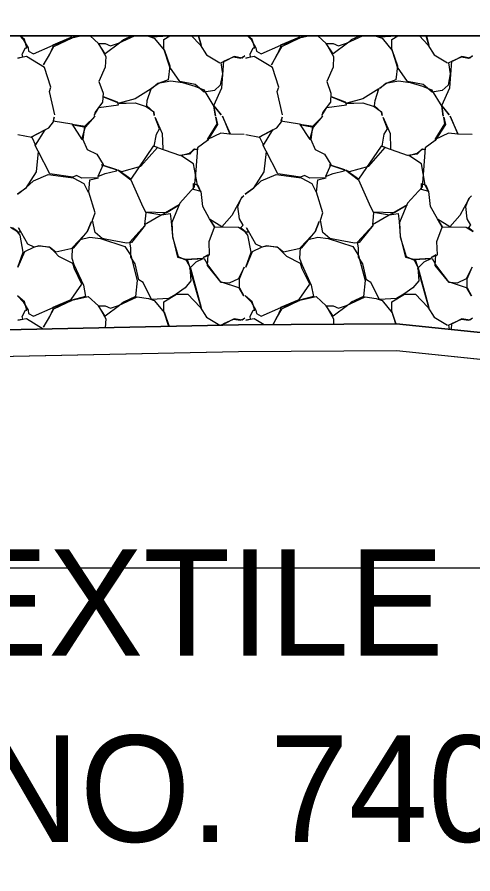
# Model space of a CAD drawing. Extents: x 1574 to 14903, y 7971 to 16537.
# Drawn here: x 4781.43 to 4785.71, y 11497.12 to 11505.18 of the extents above; entities that cross this region are included whole.
import ezdxf

# ---------------------------------------------------------------- set-up
doc = ezdxf.new("R2010")
doc.units = 0
for name, color, linetype in [('DESIGN - EARTHWORK - Shapes', 7, 'Continuous'), ('DESIGN - SHEET - Light Grid', 7, 'Continuous'), ('DESIGN - TRANSPORTATION - Proposed Layout Patterning', 7, 'Continuous'), ('DESIGN - TYPICAL - Finished Grade and Subgrade', 7, 'Continuous'), ('DESIGN - TYPICAL - Slope Tie Text', 7, 'Continuous'), ('SURVEY - GROUND - Bottom of Topsoil Layer', 7, 'Continuous'), ('SURVEY - GROUND - Top of Ground', 7, 'Continuous')]:
    doc.layers.add(name, color=color, linetype=linetype)

msp = doc.modelspace()

# ---------------------------------------------------------------- linework, layer by layer
at = {"layer": 'DESIGN - EARTHWORK - Shapes'}
msp.add_lwpolyline([(4787.7464, 11502.2881), (4800, 11502.2655), (4813.5039, 11502.2405), (4814.2135, 11502.2247), (4818.1285, 11505), (4766.8294, 11505), (4761.3854, 11502.278), (4772.5653, 11501.9398), (4776.2343, 11502.084), (4778.9681, 11502.2036), (4779.4189, 11502.1975), (4783.5033, 11502.2831), (4784.9881, 11502.2933), (4786.5306, 11502.1327)], close=True, dxfattribs=at)
msp.add_lwpolyline([(4800, 11502.2655), (4787.7464, 11502.2881), (4786.5306, 11502.1327), (4784.9881, 11502.2933), (4783.5033, 11502.2831), (4779.4189, 11502.1975), (4778.9681, 11502.2036), (4776.2343, 11502.084), (4772.5653, 11501.9398), (4761.3854, 11502.278), (4761.3854, 11502.028), (4772.5653, 11501.6898), (4776.2343, 11501.834), (4778.9681, 11501.9536), (4779.4189, 11501.9475), (4783.5033, 11502.0331), (4784.9881, 11502.0433), (4786.5306, 11501.8827), (4787.7464, 11502.0381), (4800, 11502.0155)], dxfattribs=at)
at = {"layer": 'DESIGN - SHEET - Light Grid'}
msp.add_line((4500, 11500), (4800, 11500), dxfattribs=at)
at = {"layer": 'DESIGN - TRANSPORTATION - Proposed Layout Patterning'}
msp.add_line((4818.1285, 11505), (4766.8294, 11505), dxfattribs=at)
for points in [[(4781.7782, 11504.2564), (4781.7282, 11504.4764), (4781.7432, 11504.5164), (4781.6832, 11504.7014), (4781.5132, 11504.8064), (4781.4332, 11504.7914), (4781.4782, 11504.8014), (4781.4732, 11504.8264), (4781.5032, 11504.8864), (4781.5182, 11504.8864), (4781.4932, 11504.9664), (4781.4535, 11505)], [(4781.4496, 11505), (4781.4832, 11504.9664), (4781.5282, 11504.8864), (4781.5332, 11504.8564), (4781.5782, 11504.8314), (4781.7632, 11504.9114), (4781.9382, 11504.9764), (4781.7682, 11504.8964), (4781.7282, 11504.8264), (4781.6732, 11504.7264), (4781.7282, 11504.8214), (4781.7632, 11504.8964), (4781.7632, 11504.9164), (4781.9332, 11504.9864), (4781.9425, 11505)], [(4782.0072, 11505), (4781.9382, 11504.9814), (4782.0205, 11505)], [(4782.1105, 11505), (4782.1882, 11504.9264), (4782.2582, 11504.8064), (4782.2532, 11504.7064), (4782.1932, 11504.5714), (4782.2332, 11504.4614), (4782.2282, 11504.3764), (4782.1582, 11504.2814), (4782.1482, 11504.2514), (4782.1932, 11504.3264), (4782.3782, 11504.3514), (4782.3682, 11504.3764), (4782.2382, 11504.4264), (4782.3832, 11504.3664), (4782.4482, 11504.3664), (4782.5332, 11504.3714), (4782.6382, 11504.3364), (4782.7082, 11504.2864), (4782.7132, 11504.2514), (4782.7082, 11504.2814), (4782.6432, 11504.3414), (4782.6482, 11504.3914), (4782.6832, 11504.5014), (4782.5332, 11504.4064), (4782.3832, 11504.3664)], [(4782.5039, 11505), (4782.4232, 11504.9614), (4782.3882, 11504.9314), (4782.2532, 11504.8314), (4782.1882, 11504.9264), (4782.2532, 11504.9264), (4782.3032, 11504.9064), (4782.3782, 11504.9314), (4782.5282, 11505)], [(4782.633, 11505), (4782.6582, 11504.9964), (4782.7132, 11504.9764), (4782.8082, 11504.8614), (4782.8582, 11504.7164), (4782.8432, 11504.5864), (4782.7582, 11504.5564), (4782.6882, 11504.5064), (4782.7482, 11504.5564), (4782.8682, 11504.5764), (4782.9782, 11504.5614), (4783.0932, 11504.5264), (4783.1782, 11504.4914), (4783.2732, 11504.3364), (4783.2882, 11504.2464), (4783.2732, 11504.3414), (4783.3432, 11504.2564), (4783.2732, 11504.3464), (4783.3482, 11504.5114), (4783.3682, 11504.7614), (4783.4582, 11504.8014), (4783.5232, 11504.7914), (4783.5632, 11504.8114), (4783.5382, 11504.7914), (4783.4632, 11504.8064), (4783.3782, 11504.7614), (4783.3382, 11504.7464), (4783.3532, 11504.6414), (4783.3332, 11504.5364), (4783.2782, 11504.4864), (4783.1832, 11504.4714), (4783.0982, 11504.5414), (4782.9532, 11504.5714), (4782.8582, 11504.7064), (4782.8032, 11504.8764), (4782.8032, 11504.9664), (4782.8608, 11505)], [(4782.8545, 11505), (4782.8482, 11504.9964), (4782.6882, 11504.9864), (4782.6814, 11505)], [(4783.0631, 11505), (4783.1432, 11504.9164), (4783.2032, 11504.8214), (4783.3282, 11504.7464)], [(4783.1292, 11505), (4783.1532, 11504.9114), (4783.128, 11505)], [(4783.9182, 11504.2564), (4783.8682, 11504.4764), (4783.8832, 11504.5164), (4783.8232, 11504.7014), (4783.6532, 11504.8064), (4783.5732, 11504.7914), (4783.6182, 11504.8014), (4783.6132, 11504.8264), (4783.6432, 11504.8864), (4783.6582, 11504.8864), (4783.6332, 11504.9664), (4783.5935, 11505)], [(4783.5896, 11505), (4783.6232, 11504.9664), (4783.6682, 11504.8864), (4783.6732, 11504.8564), (4783.7182, 11504.8314), (4783.9032, 11504.9114), (4784.0782, 11504.9764), (4783.9082, 11504.8964), (4783.8682, 11504.8264), (4783.8132, 11504.7264), (4783.8682, 11504.8214), (4783.9032, 11504.8964), (4783.9032, 11504.9164), (4784.0732, 11504.9864), (4784.0825, 11505)], [(4784.1472, 11505), (4784.0782, 11504.9814), (4784.1605, 11505)], [(4784.2505, 11505), (4784.3282, 11504.9264), (4784.3982, 11504.8064), (4784.3932, 11504.7064), (4784.3332, 11504.5714), (4784.3732, 11504.4614), (4784.3682, 11504.3764), (4784.2982, 11504.2814), (4784.2882, 11504.2514), (4784.3332, 11504.3264), (4784.5182, 11504.3514), (4784.5082, 11504.3764), (4784.3782, 11504.4264), (4784.5232, 11504.3664), (4784.5882, 11504.3664), (4784.6732, 11504.3714), (4784.7782, 11504.3364), (4784.8482, 11504.2864), (4784.8532, 11504.2514), (4784.8482, 11504.2814), (4784.7832, 11504.3414), (4784.7882, 11504.3914), (4784.8232, 11504.5014), (4784.6732, 11504.4064), (4784.5232, 11504.3664)], [(4784.6439, 11505), (4784.5632, 11504.9614), (4784.5282, 11504.9314), (4784.3932, 11504.8314), (4784.3282, 11504.9264), (4784.3932, 11504.9264), (4784.4432, 11504.9064), (4784.5182, 11504.9314), (4784.6682, 11505)], [(4784.773, 11505), (4784.7982, 11504.9964), (4784.8532, 11504.9764), (4784.9482, 11504.8614), (4784.9982, 11504.7164), (4784.9832, 11504.5864), (4784.8982, 11504.5564), (4784.8282, 11504.5064), (4784.8882, 11504.5564), (4785.0082, 11504.5764), (4785.1182, 11504.5614), (4785.2332, 11504.5264), (4785.3182, 11504.4914), (4785.4132, 11504.3364), (4785.4282, 11504.2464), (4785.4132, 11504.3414), (4785.4832, 11504.2564), (4785.4132, 11504.3464), (4785.4882, 11504.5114), (4785.5082, 11504.7614), (4785.5982, 11504.8014), (4785.6632, 11504.7914), (4785.7032, 11504.8114), (4785.6782, 11504.7914), (4785.6032, 11504.8064), (4785.5182, 11504.7614), (4785.4782, 11504.7464), (4785.4932, 11504.6414), (4785.4732, 11504.5364), (4785.4182, 11504.4864), (4785.3232, 11504.4714), (4785.2382, 11504.5414), (4785.0932, 11504.5714), (4784.9982, 11504.7064), (4784.9432, 11504.8764), (4784.9432, 11504.9664), (4785.0008, 11505)], [(4784.9945, 11505), (4784.9882, 11504.9964), (4784.8282, 11504.9864), (4784.8214, 11505)], [(4785.2031, 11505), (4785.2832, 11504.9164), (4785.3432, 11504.8214), (4785.4682, 11504.7464)], [(4785.2692, 11505), (4785.2932, 11504.9114), (4785.268, 11505)], [(4781.4332, 11504.0714), (4781.5632, 11504.0464), (4781.5982, 11503.9714), (4781.6882, 11504.1164), (4781.5582, 11504.0464), (4781.7232, 11504.1364), (4781.7682, 11504.1914), (4781.7732, 11504.2364), (4781.7632, 11504.2014), (4781.9382, 11504.1714), (4782.0332, 11504.0264), (4782.0682, 11504.1464), (4781.9382, 11504.1664), (4782.0682, 11504.1414), (4782.1582, 11504.2464), (4782.0582, 11504.1464), (4782.0432, 11504.0264), (4782.0832, 11503.9314), (4782.1732, 11503.8864), (4782.2332, 11503.7914), (4782.1832, 11503.6764), (4782.2532, 11503.7064), (4782.3582, 11503.7314), (4782.3632, 11503.7414), (4782.2182, 11503.7864), (4782.4082, 11503.7264), (4782.5882, 11503.7764), (4782.7432, 11503.9514), (4782.7032, 11503.9614), (4782.4932, 11503.6514), (4782.3732, 11503.7364), (4782.4932, 11503.6464), (4782.5932, 11503.4214), (4782.6332, 11503.3364), (4782.6232, 11503.2264), (4782.7782, 11503.3164), (4782.8332, 11503.3414), (4782.9482, 11503.4114), (4782.8182, 11503.3364), (4782.6332, 11503.3414), (4782.7832, 11503.3164), (4782.8632, 11503.3314), (4782.8732, 11503.2564), (4782.8832, 11503.1164), (4782.9332, 11502.9214), (4783.0232, 11502.8964), (4783.0482, 11502.8214), (4783.0582, 11502.6964), (4783.0032, 11502.6314), (4782.9182, 11502.5714), (4782.8482, 11502.5314), (4782.6882, 11502.5214), (4782.6082, 11502.6814), (4782.5682, 11502.7064), (4782.5332, 11502.8564), (4782.4932, 11502.9214), (4782.4932, 11503.0064), (4782.4832, 11503.0614), (4782.6282, 11503.2214), (4782.4982, 11503.0564), (4782.4532, 11503.0514), (4782.2682, 11503.0864), (4782.2232, 11503.0964), (4782.1582, 11503.1514), (4782.1332, 11503.2664), (4782.1582, 11503.3364), (4782.0982, 11503.5314), (4782.1082, 11503.6464), (4782.1882, 11503.6664), (4782.0332, 11503.6614), (4781.9832, 11503.6864), (4781.9482, 11503.6714), (4781.7332, 11503.7014), (4781.6232, 11503.9164), (4781.5932, 11503.9764), (4781.6232, 11503.9114), (4781.6032, 11503.7214), (4781.5032, 11503.5664), (4781.4282, 11503.5114), (4781.5082, 11503.5714), (4781.5782, 11503.6364), (4781.7182, 11503.6964), (4781.9532, 11503.6664), (4782.0532, 11503.6114), (4782.0932, 11503.5314)], [(4783.5582, 11504.0714), (4783.4282, 11504.0764), (4783.3532, 11504.2464), (4783.4232, 11504.0764), (4783.3382, 11504.0864), (4783.2132, 11504.0264), (4783.3032, 11504.1714), (4783.2932, 11504.2364), (4783.3082, 11504.1664), (4783.2132, 11504.0164), (4783.1182, 11503.9464), (4783.1032, 11503.7364), (4783.0882, 11503.5764), (4782.9532, 11503.4264), (4782.8782, 11503.2464), (4782.8832, 11503.1114), (4782.9382, 11502.9264), (4783.0132, 11502.8914), (4783.0532, 11502.8164), (4783.1532, 11502.4464), (4783.0482, 11502.8164), (4783.1082, 11502.8764), (4783.1732, 11502.9064), (4783.0082, 11502.8964), (4783.1832, 11502.9064), (4783.2232, 11502.8364), (4783.3332, 11502.6914), (4783.5132, 11502.6314), (4783.5532, 11502.5564), (4783.5132, 11502.6264), (4783.5132, 11502.7164), (4783.5582, 11502.8264), (4783.5032, 11502.7164), (4783.4182, 11502.6764), (4783.3432, 11502.6814), (4783.2132, 11502.8414), (4783.2182, 11502.9414), (4783.1732, 11502.9164), (4783.2332, 11502.9414), (4783.2282, 11503.0664), (4783.2782, 11503.2014), (4783.3682, 11503.2064), (4783.5032, 11503.2014), (4783.5682, 11503.1614), (4783.5232, 11503.1964), (4783.5482, 11503.2214), (4783.5132, 11503.2814), (4783.4982, 11503.3964), (4783.5282, 11503.4714), (4783.5532, 11503.4964), (4783.5332, 11503.4764), (4783.4832, 11503.3864), (4783.4432, 11503.3114), (4783.3482, 11503.2064), (4783.2332, 11503.2764), (4783.2782, 11503.2064), (4783.2332, 11503.2814), (4783.1682, 11503.3964), (4783.1532, 11503.5364), (4783.0832, 11503.5564), (4783.0832, 11503.6114), (4783.1232, 11503.5964), (4783.1482, 11503.5364), (4783.1182, 11503.5964), (4783.0832, 11503.7964), (4782.9632, 11503.8764), (4783.0432, 11503.8964), (4783.0932, 11503.9364), (4783.1182, 11503.9314), (4783.0832, 11503.9314), (4783.0432, 11503.8864), (4782.9532, 11503.8764), (4782.7482, 11503.9464), (4782.7132, 11503.9614), (4782.7332, 11504.0764), (4782.7632, 11504.1264), (4782.7232, 11504.2314), (4782.7882, 11504.0814), (4782.7932, 11503.9364)], [(4783.5732, 11504.0714), (4783.7032, 11504.0464), (4783.7382, 11503.9714), (4783.8282, 11504.1164), (4783.6982, 11504.0464), (4783.8632, 11504.1364), (4783.9082, 11504.1914), (4783.9132, 11504.2364), (4783.9032, 11504.2014), (4784.0782, 11504.1714), (4784.1732, 11504.0264), (4784.2082, 11504.1464), (4784.0782, 11504.1664), (4784.2082, 11504.1414), (4784.2982, 11504.2464), (4784.1982, 11504.1464), (4784.1832, 11504.0264), (4784.2232, 11503.9314), (4784.3132, 11503.8864), (4784.3732, 11503.7914), (4784.3232, 11503.6764), (4784.3932, 11503.7064), (4784.4982, 11503.7314), (4784.5032, 11503.7414), (4784.3582, 11503.7864), (4784.5482, 11503.7264), (4784.7282, 11503.7764), (4784.8832, 11503.9514), (4784.8432, 11503.9614), (4784.6332, 11503.6514), (4784.5132, 11503.7364), (4784.6332, 11503.6464), (4784.7332, 11503.4214), (4784.7732, 11503.3364), (4784.7632, 11503.2264), (4784.9182, 11503.3164), (4784.9732, 11503.3414), (4785.0882, 11503.4114), (4784.9582, 11503.3364), (4784.7732, 11503.3414), (4784.9232, 11503.3164), (4785.0032, 11503.3314), (4785.0132, 11503.2564), (4785.0232, 11503.1164), (4785.0732, 11502.9214), (4785.1632, 11502.8964), (4785.1882, 11502.8214), (4785.1982, 11502.6964), (4785.1432, 11502.6314), (4785.0582, 11502.5714), (4784.9882, 11502.5314), (4784.8282, 11502.5214), (4784.7482, 11502.6814), (4784.7082, 11502.7064), (4784.6732, 11502.8564), (4784.6332, 11502.9214), (4784.6332, 11503.0064), (4784.6232, 11503.0614), (4784.7682, 11503.2214), (4784.6382, 11503.0564), (4784.5932, 11503.0514), (4784.4082, 11503.0864), (4784.3632, 11503.0964), (4784.2982, 11503.1514), (4784.2732, 11503.2664), (4784.2982, 11503.3364), (4784.2382, 11503.5314), (4784.2482, 11503.6464), (4784.3282, 11503.6664), (4784.1732, 11503.6614), (4784.1232, 11503.6864), (4784.0882, 11503.6714), (4783.8732, 11503.7014), (4783.7632, 11503.9164), (4783.7332, 11503.9764), (4783.7632, 11503.9114), (4783.7432, 11503.7214), (4783.6432, 11503.5664), (4783.5682, 11503.5114), (4783.6482, 11503.5714), (4783.7182, 11503.6364), (4783.8582, 11503.6964), (4784.0932, 11503.6664), (4784.1932, 11503.6114), (4784.2332, 11503.5314)], [(4785.6982, 11504.0714), (4785.5682, 11504.0764), (4785.4932, 11504.2464), (4785.5632, 11504.0764), (4785.4782, 11504.0864), (4785.3532, 11504.0264), (4785.4432, 11504.1714), (4785.4332, 11504.2364), (4785.4482, 11504.1664), (4785.3532, 11504.0164), (4785.2582, 11503.9464), (4785.2432, 11503.7364), (4785.2282, 11503.5764), (4785.0932, 11503.4264), (4785.0182, 11503.2464), (4785.0232, 11503.1114), (4785.0782, 11502.9264), (4785.1532, 11502.8914), (4785.1932, 11502.8164), (4785.2932, 11502.4464), (4785.1882, 11502.8164), (4785.2482, 11502.8764), (4785.3132, 11502.9064), (4785.1482, 11502.8964), (4785.3232, 11502.9064), (4785.3632, 11502.8364), (4785.4732, 11502.6914), (4785.6532, 11502.6314), (4785.6932, 11502.5564), (4785.6532, 11502.6264), (4785.6532, 11502.7164), (4785.6982, 11502.8264), (4785.6432, 11502.7164), (4785.5582, 11502.6764), (4785.4832, 11502.6814), (4785.3532, 11502.8414), (4785.3582, 11502.9414), (4785.3132, 11502.9164), (4785.3732, 11502.9414), (4785.3682, 11503.0664), (4785.4182, 11503.2014), (4785.5082, 11503.2064), (4785.6432, 11503.2014), (4785.7082, 11503.1614), (4785.6632, 11503.1964), (4785.6882, 11503.2214), (4785.6532, 11503.2814), (4785.6382, 11503.3964), (4785.6682, 11503.4714), (4785.6932, 11503.4964), (4785.6732, 11503.4764), (4785.6232, 11503.3864), (4785.5832, 11503.3114), (4785.4882, 11503.2064), (4785.3732, 11503.2764), (4785.4182, 11503.2064), (4785.3732, 11503.2814), (4785.3082, 11503.3964), (4785.2932, 11503.5364), (4785.2232, 11503.5564), (4785.2232, 11503.6114), (4785.2632, 11503.5964), (4785.2882, 11503.5364), (4785.2582, 11503.5964), (4785.2232, 11503.7964), (4785.1032, 11503.8764), (4785.1832, 11503.8964), (4785.2332, 11503.9364), (4785.2582, 11503.9314), (4785.2232, 11503.9314), (4785.1832, 11503.8864), (4785.0932, 11503.8764), (4784.8882, 11503.9464), (4784.8532, 11503.9614), (4784.8732, 11504.0764), (4784.9032, 11504.1264), (4784.8632, 11504.2314), (4784.9282, 11504.0814), (4784.9332, 11503.9364)], [(4781.3632, 11503.2014), (4781.4282, 11503.1614), (4781.3832, 11503.1964)], [(4781.6698, 11502.2447), (4781.5132, 11502.3414), (4781.4332, 11502.3264), (4781.4782, 11502.3364), (4781.4732, 11502.3614), (4781.5032, 11502.4214), (4781.5182, 11502.4214), (4781.4932, 11502.5014), (4781.4282, 11502.5564), (4781.4832, 11502.5014), (4781.5282, 11502.4214), (4781.5332, 11502.3914), (4781.5782, 11502.3664), (4781.7632, 11502.4464), (4781.9382, 11502.5114), (4781.7682, 11502.4314), (4781.7282, 11502.3614), (4781.6732, 11502.2614), (4781.7282, 11502.3564), (4781.7632, 11502.4314), (4781.7632, 11502.4514), (4781.9332, 11502.5214), (4782.0332, 11502.6664), (4781.9632, 11502.8114), (4781.9482, 11502.8614), (4781.8182, 11502.9264), (4781.7782, 11502.9664), (4781.7332, 11503.0114), (4781.6282, 11503.0264), (4781.5782, 11503.0114), (4781.4932, 11502.9714), (4781.4332, 11502.8264), (4781.4832, 11502.9664), (4781.4532, 11503.1264), (4781.4282, 11503.1564), (4781.4582, 11503.1564), (4781.4382, 11503.1964), (4781.5232, 11503.0464), (4781.5832, 11503.0164), (4781.6332, 11503.0264), (4781.7282, 11503.0164), (4781.7882, 11502.9714), (4781.9582, 11503.0064), (4782.0832, 11503.1564), (4782.1232, 11503.2564), (4782.0832, 11503.1564), (4782.0032, 11503.0714), (4781.9432, 11503.0064), (4781.9382, 11502.9114), (4781.9582, 11502.8514), (4782.0482, 11502.6564), (4782.0682, 11502.5514), (4781.9382, 11502.5164), (4782.0932, 11502.5514), (4782.1882, 11502.4614), (4782.2582, 11502.3414), (4782.2539, 11502.2569)], [(4783.827, 11502.2854), (4783.8682, 11502.3564), (4783.9032, 11502.4314), (4783.9032, 11502.4514), (4784.0732, 11502.5214), (4784.1732, 11502.6664), (4784.1032, 11502.8114), (4784.0882, 11502.8614), (4783.9582, 11502.9264), (4783.9182, 11502.9664), (4783.8732, 11503.0114), (4783.7682, 11503.0264), (4783.7182, 11503.0114), (4783.6332, 11502.9714), (4783.5732, 11502.8264), (4783.6232, 11502.9664), (4783.5932, 11503.1264), (4783.5682, 11503.1564), (4783.5982, 11503.1564), (4783.5782, 11503.1964), (4783.6632, 11503.0464), (4783.7232, 11503.0164), (4783.7732, 11503.0264), (4783.8682, 11503.0164), (4783.9282, 11502.9714), (4784.0982, 11503.0064), (4784.2232, 11503.1564), (4784.2632, 11503.2564), (4784.2232, 11503.1564), (4784.1432, 11503.0714), (4784.0832, 11503.0064), (4784.0782, 11502.9114), (4784.0982, 11502.8514), (4784.1882, 11502.6564), (4784.2082, 11502.5514), (4784.0782, 11502.5164), (4784.2332, 11502.5514), (4784.3282, 11502.4614), (4784.3982, 11502.3414), (4784.3956, 11502.2892)], [(4782.0182, 11503.0864), (4782.1082, 11503.1064), (4782.2082, 11503.0964), (4782.4382, 11503.0214), (4782.4932, 11502.9364), (4782.5532, 11502.7014), (4782.5382, 11502.5514), (4782.4232, 11502.4964), (4782.3882, 11502.4664), (4782.2532, 11502.3664), (4782.1882, 11502.4614), (4782.2532, 11502.4614), (4782.3032, 11502.4414), (4782.3782, 11502.4664), (4782.5532, 11502.5464), (4782.6582, 11502.5314), (4782.7132, 11502.5114), (4782.8082, 11502.3964), (4782.8519, 11502.2695)], [(4784.1582, 11503.0864), (4784.2482, 11503.1064), (4784.3482, 11503.0964), (4784.5782, 11503.0214), (4784.6332, 11502.9364), (4784.6932, 11502.7014), (4784.6782, 11502.5514), (4784.5632, 11502.4964), (4784.5282, 11502.4664), (4784.3932, 11502.3664), (4784.3282, 11502.4614), (4784.3932, 11502.4614), (4784.4432, 11502.4414), (4784.5182, 11502.4664), (4784.6932, 11502.5464), (4784.7982, 11502.5314), (4784.8532, 11502.5114), (4784.9482, 11502.3964), (4784.9837, 11502.2932)], [(4782.8491, 11502.2694), (4782.8032, 11502.4114), (4782.8032, 11502.5014), (4782.9232, 11502.5714), (4783.0282, 11502.5714), (4783.1432, 11502.4514), (4783.2032, 11502.3564), (4783.3282, 11502.2814)], [(4783.7448, 11502.2848), (4783.6532, 11502.3414), (4783.5732, 11502.3264), (4783.6182, 11502.3364), (4783.6132, 11502.3614), (4783.6432, 11502.4214), (4783.6582, 11502.4214), (4783.6332, 11502.5014), (4783.5682, 11502.5564), (4783.6232, 11502.5014), (4783.6682, 11502.4214), (4783.6732, 11502.3914), (4783.7182, 11502.3664), (4783.9032, 11502.4464), (4784.0782, 11502.5114), (4783.9082, 11502.4314), (4783.8682, 11502.3614), (4783.8263, 11502.2854)], [(4784.9814, 11502.2932), (4784.9432, 11502.4114), (4784.9432, 11502.5014), (4785.0632, 11502.5714), (4785.1682, 11502.5714), (4785.2832, 11502.4514), (4785.3432, 11502.3564), (4785.4682, 11502.2814)], [(4783.3669, 11502.2803), (4783.3682, 11502.2964), (4783.4582, 11502.3364), (4783.5232, 11502.3264), (4783.5632, 11502.3464), (4783.5382, 11502.3264), (4783.4632, 11502.3414), (4783.3782, 11502.2964), (4783.3382, 11502.2814), (4783.3384, 11502.2797)], [(4785.5036, 11502.2396), (4785.5082, 11502.2964), (4785.5982, 11502.3364), (4785.6632, 11502.3264), (4785.7032, 11502.3464), (4785.6782, 11502.3264), (4785.6032, 11502.3414), (4785.5182, 11502.2964), (4785.4782, 11502.2814), (4785.4838, 11502.2417)]]:
    msp.add_lwpolyline(points, dxfattribs=at)
at = {"layer": 'DESIGN - TYPICAL - Finished Grade and Subgrade'}
msp.add_line((4766.8294, 11505), (4818.1285, 11505), dxfattribs=at)
at = {"layer": 'SURVEY - GROUND - Bottom of Topsoil Layer'}
for p, q in [((4779.4189, 11501.9475), (4783.5033, 11502.0331)), ((4783.5033, 11502.0331), (4784.9881, 11502.0433)), ((4784.9881, 11502.0433), (4786.5306, 11501.8827))]:
    msp.add_line(p, q, dxfattribs=at)
at = {"layer": 'SURVEY - GROUND - Top of Ground'}
msp.add_lwpolyline([(4760.4762, 11502.3314), (4761.2259, 11502.2828), (4772.5653, 11501.9398), (4776.2343, 11502.084), (4778.9681, 11502.2036), (4779.4189, 11502.1975), (4783.5033, 11502.2831), (4784.9881, 11502.2933), (4786.5306, 11502.1327), (4787.7464, 11502.2881), (4800, 11502.2655), (4813.5039, 11502.2405), (4814.2135, 11502.2247), (4819.7045, 11506.1172), (4820.2167, 11506.4727), (4821.1219, 11506.9469), (4825.6996, 11508.7824), (4827.8942, 11509.0872), (4828.7573, 11509.1452), (4829.6726, 11509.1656)], dxfattribs=at)

# ---------------------------------------------------------------- texts
at = {"layer": 'DESIGN - TYPICAL - Slope Tie Text'}
for s, p in [('GEOTEXTILE (TYPE IV)', (4777.0367, 11499.1754)), ('(ITEM NO. 740-10.04)', (4777.0367, 11497.4254))]:
    msp.add_text(s, height=1, rotation=360, dxfattribs=at).set_placement(p)

doc.saveas('drawing.dxf')
